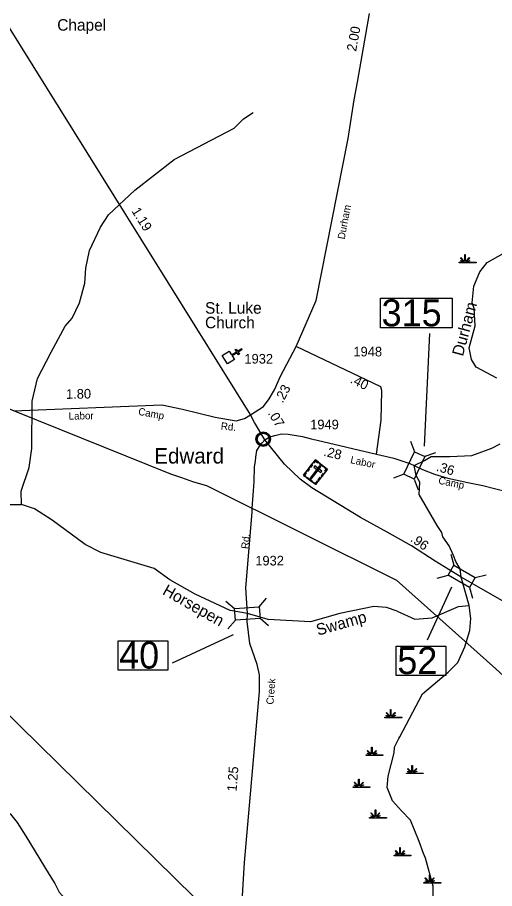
# Model space of a CAD drawing. Extents: x 2532689 to 2764727, y 536648 to 732970.
# Drawn here: x 2628999 to 2635202, y 574044 to 585362 of the extents above; entities that cross this region are included whole.
import ezdxf

# ---------------------------------------------------------------- set-up
doc = ezdxf.new("R2010")
doc.units = 0
for name, color, linetype in [('Exist Civil Demographics Community CELL', 7, 'Continuous'), ('Exist Civil Demographics Community Label', 7, 'Continuous'), ('Exist Cultural Cemetery CELL', 7, 'Continuous'), ('Exist Cultural Church CELL', 7, 'Continuous'), ('Exist Cultural Church Label', 7, 'Continuous'), ('Exist Hydrographic Creek Single Shore', 7, 'Continuous'), ('Exist Hydrographic Creek Single Shore Label', 7, 'Continuous'), ('Exist Hydrographic Swamp CELL', 7, 'Continuous'), ('Exist Hydrographic Swamp Label', 7, 'Continuous'), ('Exist Railroad Mainline', 7, 'Continuous'), ('Exist Road Primary NC Attributed', 7, 'Continuous'), ('Exist Road Primary NC Mileage Hundredths English Label', 7, 'Continuous'), ('Exist Road Primary NC Structure Standard Bridge CELL', 7, 'Continuous'), ('Exist Road Primary NC Structure Standard Bridge Number Label', 7, 'Continuous'), ('Exist Road Secondary Mileage Hundredths English Label', 7, 'Continuous'), ('Exist Road Secondary Structure Standard Bridge CELL', 7, 'Continuous'), ('Exist Road Secondary Structure Standard Bridge Number Label', 7, 'Continuous'), ('Exist Road Secondary Type 20 Attributed', 7, 'Continuous'), ('Exist Road Secondary Type 51 Attributed', 7, 'Continuous'), ('Exist Road Secondary Type 51 Label', 7, 'Continuous'), ('Exist Road Secondary Type 51 Number Label', 7, 'Continuous'), ('Exist Utilities Electrical Transmission Line', 7, 'Continuous')]:
    doc.layers.add(name, color=color, linetype=linetype)

msp = doc.modelspace()

# ---------------------------------------------------------------- linework, layer by layer
at = {"layer": 'Exist Civil Demographics Community CELL'}
msp.add_lwpolyline([(2632117, 579896), (2632118, 579901), (2632119, 579908), (2632122, 579915), (2632125, 579921), (2632129, 579926), (2632132, 579932), (2632136, 579936), (2632141, 579941), (2632146, 579945), (2632152, 579949), (2632157, 579952), (2632162, 579954), (2632167, 579956), (2632173, 579958), (2632177, 579959), (2632182, 579960), (2632186, 579961), (2632193, 579961), (2632197, 579961), (2632203, 579961), (2632208, 579960), (2632213, 579959), (2632218, 579958), (2632223, 579956), (2632229, 579953), (2632236, 579949), (2632241, 579946), (2632246, 579942), (2632249, 579939), (2632253, 579934), (2632257, 579929), (2632260, 579925), (2632263, 579920), (2632266, 579915), (2632268, 579910), (2632269, 579905), (2632271, 579900), (2632272, 579894), (2632272, 579889), (2632273, 579883), (2632272, 579878), (2632272, 579872), (2632271, 579866), (2632269, 579860), (2632267, 579854), (2632265, 579849), (2632262, 579843), (2632259, 579838), (2632255, 579833), (2632251, 579829), (2632246, 579824), (2632241, 579819), (2632236, 579816), (2632231, 579814), (2632225, 579810), (2632217, 579808), (2632211, 579806), (2632205, 579805), (2632200, 579804), (2632196, 579804), (2632190, 579804), (2632186, 579805), (2632180, 579805), (2632175, 579807), (2632170, 579808), (2632165, 579810), (2632160, 579812), (2632156, 579814), (2632149, 579818), (2632144, 579822), (2632139, 579827), (2632135, 579832), (2632131, 579836), (2632128, 579840), (2632124, 579847), (2632123, 579850), (2632121, 579854), (2632118, 579863), (2632117, 579870), (2632116, 579875), (2632116, 579881), (2632116, 579886), (2632116, 579892)], close=True, dxfattribs=at)
for radius in [94.3, 76.7]:
    msp.add_circle((2632194, 579883), radius, dxfattribs=at)
at = {"layer": 'Exist Cultural Cemetery CELL'}
for points in [[(2632872, 579615), (2633030, 579494), (2632875, 579292), (2632717, 579413)], [(2632846, 579581), (2632855, 579574), (2632874, 579599), (2632906, 579575), (2632913, 579583), (2632872, 579615)], [(2632760, 579468), (2632786, 579503), (2632795, 579496), (2632769, 579461)], [(2632800, 579522), (2632827, 579556), (2632836, 579549), (2632809, 579515)], [(2632941, 579525), (2632926, 579537), (2632803, 579376), (2632817, 579364)], [(2632863, 579536), (2632852, 579521), (2632945, 579450), (2632956, 579465)], [(2632931, 579570), (2632972, 579538), (2632965, 579529), (2632924, 579561)], [(2633004, 579460), (2632995, 579466), (2633014, 579492), (2632982, 579517), (2632989, 579525), (2633030, 579494)], [(2632743, 579393), (2632750, 579402), (2632733, 579415), (2632757, 579447), (2632749, 579454), (2632717, 579413)], [(2632770, 579387), (2632837, 579335), (2632830, 579326), (2632763, 579378)], [(2632910, 579356), (2632936, 579391), (2632945, 579384), (2632919, 579349)], [(2632950, 579408), (2632977, 579443), (2632986, 579436), (2632959, 579402)], [(2632849, 579312), (2632856, 579321), (2632873, 579308), (2632898, 579340), (2632907, 579333), (2632875, 579292)]]:
    msp.add_lwpolyline(points, close=True, dxfattribs=at)
at = {"layer": 'Exist Cultural Church CELL'}
msp.add_lwpolyline([(2631751, 581027), (2631781, 580979), (2631845, 581019), (2631828, 581046), (2631842, 581054), (2631859, 581027), (2631910, 581059), (2631918, 581045), (2631867, 581014), (2631884, 580986), (2631871, 580978), (2631854, 581005), (2631789, 580965), (2631820, 580916), (2631729, 580860), (2631660, 580970)], close=True, dxfattribs=at)
at = {"layer": 'Exist Hydrographic Creek Single Shore'}
msp.add_line((2633958, 575993), (2633971, 576017), dxfattribs=at)
for points in [[(2629053, 579032), (2629049, 579206), (2629151, 579515), (2629187, 579760), (2629191, 580377), (2629260, 580669), (2629436, 581014), (2629621, 581353), (2629711, 581455), (2629806, 581656), (2629876, 581909), (2629889, 582106), (2629934, 582334), (2630078, 582636), (2630183, 582798), (2630526, 583120), (2631035, 583515), (2631818, 583924), (2631940, 584044), (2632063, 584128)], [(2635232, 580677), (2634962, 580820), (2634901, 580920), (2634873, 581070), (2634950, 581355), (2634937, 581581), (2634910, 581656), (2634930, 581870), (2635010, 582057), (2635107, 582176), (2635313, 582296)], [(2634872, 577721), (2634767, 578089), (2634756, 578197), (2634697, 578292), (2634666, 578372), (2634613, 578498), (2634527, 578613), (2634518, 578672), (2634457, 578761), (2634223, 579162), (2634231, 579326), (2634183, 579410), (2634156, 579541), (2634292, 579604), (2634379, 579658), (2634621, 579657), (2634904, 579669), (2635168, 579768), (2635276, 579822)], [(2628877, 579035), (2629053, 579032)], [(2633936, 577650), (2633798, 577697), (2633631, 577710), (2633191, 577617), (2632810, 577509), (2632257, 577540), (2631989, 577616), (2631763, 577656), (2631310, 577869), (2630981, 578056), (2630778, 578202), (2630082, 578410), (2629880, 578514), (2629449, 578831), (2629220, 578976), (2629053, 579032)], [(2633936, 577650), (2634167, 577544), (2634392, 577560), (2634731, 577708), (2634872, 577721)], [(2633971, 576017), (2634264, 576573), (2634599, 576856), (2634722, 576982), (2634817, 577183), (2634879, 577396), (2634892, 577554), (2634872, 577721)], [(2633992, 575052), (2633875, 575182), (2633805, 575356), (2633818, 575505), (2633895, 575806), (2633902, 575882), (2633958, 575993)], [(2634066, 571584), (2634100, 571894), (2634124, 571961), (2634130, 572043), (2634242, 572655), (2634239, 573164), (2634403, 573683), (2634402, 574074), (2634302, 574441), (2634276, 574499), (2634223, 574654), (2634108, 574935), (2633992, 575052)]]:
    msp.add_lwpolyline(points, dxfattribs=at)
at = {"layer": 'Exist Hydrographic Swamp CELL'}
for points in [[(2634743, 582181), (2634796, 582181), (2634798, 582184), (2634760, 582199), (2634763, 582204), (2634800, 582189), (2634802, 582191), (2634758, 582236), (2634763, 582241), (2634808, 582196), (2634814, 582198), (2634814, 582281), (2634821, 582281), (2634821, 582198), (2634828, 582196), (2634873, 582241), (2634878, 582236), (2634834, 582191), (2634836, 582188), (2634877, 582206), (2634879, 582201), (2634838, 582184), (2634840, 582181), (2634961, 582181), (2634961, 582173), (2634743, 582173)], [(2633777, 576271), (2633830, 576271), (2633832, 576275), (2633793, 576290), (2633796, 576295), (2633834, 576279), (2633836, 576282), (2633791, 576326), (2633796, 576332), (2633842, 576286), (2633848, 576288), (2633848, 576372), (2633855, 576372), (2633855, 576288), (2633861, 576286), (2633907, 576332), (2633912, 576326), (2633867, 576282), (2633869, 576278), (2633910, 576297), (2633913, 576292), (2633872, 576274), (2633873, 576271), (2633994, 576271), (2633994, 576264), (2633777, 576264)], [(2633531, 575780), (2633584, 575780), (2633586, 575784), (2633548, 575798), (2633551, 575804), (2633588, 575788), (2633590, 575791), (2633546, 575835), (2633551, 575840), (2633596, 575795), (2633602, 575797), (2633602, 575880), (2633610, 575880), (2633610, 575797), (2633616, 575795), (2633661, 575840), (2633666, 575835), (2633622, 575791), (2633624, 575787), (2633665, 575806), (2633667, 575801), (2633626, 575783), (2633628, 575780), (2633749, 575780), (2633749, 575773), (2633531, 575773)], [(2634057, 575544), (2634109, 575544), (2634111, 575548), (2634073, 575562), (2634076, 575568), (2634114, 575552), (2634115, 575555), (2634071, 575599), (2634076, 575604), (2634121, 575559), (2634128, 575561), (2634128, 575644), (2634135, 575644), (2634135, 575561), (2634141, 575559), (2634187, 575604), (2634192, 575599), (2634147, 575555), (2634149, 575551), (2634190, 575570), (2634193, 575565), (2634152, 575547), (2634153, 575544), (2634274, 575544), (2634274, 575537), (2634057, 575537)], [(2633363, 575366), (2633416, 575366), (2633418, 575370), (2633379, 575384), (2633382, 575390), (2633420, 575374), (2633422, 575377), (2633377, 575421), (2633382, 575426), (2633428, 575381), (2633434, 575383), (2633434, 575466), (2633441, 575466), (2633441, 575383), (2633447, 575381), (2633493, 575426), (2633498, 575421), (2633453, 575377), (2633455, 575373), (2633496, 575392), (2633499, 575387), (2633458, 575369), (2633459, 575366), (2633580, 575366), (2633580, 575359), (2633363, 575359)], [(2633577, 574966), (2633630, 574966), (2633632, 574970), (2633594, 574985), (2633597, 574990), (2633635, 574974), (2633636, 574977), (2633592, 575022), (2633597, 575027), (2633642, 574981), (2633648, 574984), (2633648, 575067), (2633656, 575067), (2633656, 574984), (2633662, 574981), (2633707, 575027), (2633712, 575022), (2633668, 574977), (2633670, 574974), (2633711, 574992), (2633713, 574987), (2633672, 574969), (2633674, 574966), (2633795, 574966), (2633795, 574959), (2633577, 574959)], [(2633897, 574476), (2633949, 574477), (2633951, 574480), (2633913, 574495), (2633916, 574500), (2633954, 574484), (2633955, 574487), (2633911, 574532), (2633916, 574537), (2633961, 574492), (2633968, 574494), (2633968, 574577), (2633975, 574577), (2633975, 574494), (2633981, 574492), (2634026, 574537), (2634032, 574532), (2633987, 574487), (2633989, 574484), (2634030, 574502), (2634032, 574497), (2633992, 574479), (2633993, 574477), (2634114, 574476), (2634114, 574469), (2633897, 574469)], [(2634283, 574122), (2634336, 574122), (2634338, 574126), (2634300, 574141), (2634302, 574146), (2634340, 574130), (2634342, 574133), (2634297, 574178), (2634302, 574183), (2634348, 574137), (2634354, 574140), (2634354, 574223), (2634361, 574223), (2634361, 574140), (2634368, 574137), (2634413, 574183), (2634418, 574178), (2634374, 574133), (2634376, 574129), (2634417, 574148), (2634419, 574143), (2634378, 574125), (2634380, 574122), (2634501, 574122), (2634501, 574115), (2634283, 574115)]]:
    msp.add_lwpolyline(points, close=True, dxfattribs=at)
at = {"layer": 'Exist Railroad Mainline'}
msp.add_lwpolyline([(2623480, 582454), (2630987, 579432), (2631132, 579385), (2631273, 579334), (2631408, 579295), (2631458, 579280), (2633928, 578052), (2635217, 576901), (2636021, 576162), (2637199, 575112), (2638354, 574078), (2639181, 573315), (2639635, 572920), (2639933, 572574), (2640299, 572140), (2640552, 571834), (2640858, 571472), (2641178, 571089), (2641375, 570864)], dxfattribs=at)
at = {"layer": 'Exist Road Primary NC Attributed'}
for points in [[(2632030, 580200), (2632011, 580229), (2628852, 585297), (2628711, 585511)], [(2632217, 579876), (2632082, 580100), (2632030, 580200)], [(2634767, 578089), (2634431, 578299), (2634122, 578497), (2633807, 578675), (2633460, 578865), (2632827, 579249), (2632674, 579365), (2632472, 579557), (2632217, 579876)], [(2636385, 576981), (2636332, 577040), (2636292, 577091), (2636123, 577245), (2636002, 577340), (2635845, 577459), (2635712, 577543), (2635427, 577712), (2635084, 577907), (2634767, 578089)]]:
    msp.add_lwpolyline(points, dxfattribs=at)
at = {"layer": 'Exist Road Primary NC Structure Standard Bridge CELL'}
for p, q in [((2634635, 578389), (2634673, 578247)), ((2634455, 578079), (2634597, 578116)), ((2634951, 578084), (2635093, 578122)), ((2634877, 577957), (2634915, 577815))]:
    msp.add_line(p, q, dxfattribs=at)
msp.add_lwpolyline([(2634673, 578247), (2634951, 578085), (2634876, 577954), (2634597, 578116)], close=True, dxfattribs=at)
at = {"layer": 'Exist Road Primary NC Structure Standard Bridge Number Label'}
msp.add_lwpolyline([(2633924, 577194), (2634568, 577194), (2634568, 576811), (2633924, 576811)], close=True, dxfattribs=at)
at = {"layer": 'Exist Road Secondary Structure Standard Bridge CELL'}
for p, q in [((2634110, 579859), (2634160, 579720)), ((2634434, 579705), (2634296, 579656)), ((2634024, 579428), (2633886, 579378)), ((2634157, 579365), (2634207, 579226)), ((2632143, 577704), (2632239, 577815)), ((2631710, 577778), (2631821, 577682)), ((2631735, 577420), (2631832, 577531)), ((2632153, 577557), (2632264, 577460))]:
    msp.add_line(p, q, dxfattribs=at)
for points in [[(2634296, 579656), (2634158, 579364), (2634022, 579429), (2634160, 579720)], [(2631821, 577682), (2632142, 577704), (2632153, 577554), (2631832, 577531)]]:
    msp.add_lwpolyline(points, close=True, dxfattribs=at)
at = {"layer": 'Exist Road Secondary Structure Standard Bridge Number Label'}
for p, q in [((2634291, 579793), (2634361, 581256)), ((2634643, 577958), (2634326, 577271)), ((2631804, 577341), (2631010, 576971))]:
    msp.add_line(p, q, dxfattribs=at)
for points in [[(2633720, 581713), (2634649, 581713), (2634649, 581329), (2633720, 581329)], [(2630309, 577264), (2630953, 577264), (2630953, 576882), (2630309, 576882)]]:
    msp.add_lwpolyline(points, close=True, dxfattribs=at)
at = {"layer": 'Exist Road Secondary Type 20 Attributed'}
msp.add_lwpolyline([(2623328, 579406), (2623621, 579203), (2626257, 577371), (2627481, 576525), (2628189, 575549), (2628202, 575525), (2628238, 575506), (2628849, 575065), (2628909, 575009), (2628998, 574901), (2629109, 574726), (2629411, 574228), (2629484, 574108), (2629542, 573997), (2629659, 573868), (2629748, 573796), (2629776, 573778), (2630271, 573388), (2630327, 573347), (2631093, 572984), (2631620, 572762), (2631844, 572704)], dxfattribs=at)
at = {"layer": 'Exist Road Secondary Type 51 Attributed'}
for points in [[(2632622, 581086), (2632884, 581686), (2633298, 583791), (2633377, 584291), (2633418, 584523), (2633577, 585413)], [(2632030, 580200), (2632196, 580307), (2632273, 580408), (2632339, 580525), (2632421, 580701), (2632622, 581086)], [(2633665, 579686), (2633729, 580131), (2633738, 580517), (2633724, 580564), (2632622, 581086)], [(2628949, 580252), (2630875, 580330), (2631143, 580271), (2631569, 580168), (2631842, 580119), (2631952, 580150), (2632030, 580200)], [(2632217, 579876), (2632280, 579913), (2632364, 579937), (2632431, 579952), (2632520, 579950), (2632706, 579917), (2632817, 579887), (2632895, 579868), (2633665, 579686)], [(2632052, 578985), (2632066, 579211), (2632075, 579333), (2632082, 579525), (2632092, 579596), (2632097, 579648), (2632111, 579737), (2632149, 579797), (2632182, 579835), (2632217, 579876)], [(2633665, 579686), (2633894, 579638), (2634102, 579565), (2634156, 579541)], [(2634156, 579541), (2634265, 579490), (2634419, 579427), (2634592, 579377), (2634855, 579321), (2635050, 579283), (2635218, 579239), (2635360, 579204), (2635452, 579166)], [(2631989, 577616), (2631969, 577950), (2632049, 578934), (2632052, 578985)], [(2631844, 572704), (2631866, 572948), (2631950, 574385), (2632148, 576606), (2632148, 576823), (2632114, 576954), (2632021, 577229), (2631987, 577514), (2631989, 577616)]]:
    msp.add_lwpolyline(points, dxfattribs=at)
at = {"layer": 'Exist Utilities Electrical Transmission Line'}
msp.add_lwpolyline([(2634075, 571204), (2621698, 583357), (2619382, 585595), (2615435, 589477), (2604415, 595140), (2601574, 596933), (2600570, 597562), (2598554, 598788), (2596183, 600276)], dxfattribs=at)

# ---------------------------------------------------------------- texts
at = {"layer": 'Exist Civil Demographics Community Label'}
msp.add_text('Edward', height=200, dxfattribs=at).set_placement((2630778, 579566))
at = {"layer": 'Exist Cultural Church Label'}
for s, p in [('Chapel', (2629517, 585190)), ('St. Luke', (2631438, 581513)), ('Church', (2631438, 581323))]:
    msp.add_text(s, height=150, dxfattribs=at).set_placement(p)
at = {"layer": 'Exist Hydrographic Creek Single Shore Label'}
msp.add_text('Durham', height=150, rotation=74.8869, dxfattribs=at).set_placement((2634790, 580952))
at = {"layer": 'Exist Hydrographic Swamp Label'}
for s, rotation, p in [('Horsepen', 330.4004, (2630874, 577874)), ('Swamp', 15.7354, (2632907, 577329))]:
    msp.add_text(s, height=150, rotation=rotation, dxfattribs=at).set_placement(p)
at = {"layer": 'Exist Road Primary NC Mileage Hundredths English Label'}
for s, rotation, p in [('1.19', 301.9347, (2630478, 582847)), ('.07', 301.5583, (2632250, 580220)), ('.96', 324.4977, (2634098, 578565))]:
    msp.add_text(s, height=125, rotation=rotation, dxfattribs=at).set_placement(p)
at = {"layer": 'Exist Road Primary NC Structure Standard Bridge Number Label'}
msp.add_text('52', height=350, dxfattribs=at).set_placement((2633937, 576831))
at = {"layer": 'Exist Road Secondary Mileage Hundredths English Label'}
for s, rotation, p in [('2.00', 79.496, (2633401, 584914)), ('.40', 333.7655, (2633315, 580620)), ('1.80', 0.9844, (2629632, 580406)), ('.23', 61.9039, (2632446, 580344)), ('.28', 346.6981, (2632971, 579668)), ('.36', 343.8454, (2634435, 579474)), ('1.25', 85.4938, (2631847, 575302))]:
    msp.add_text(s, height=125, rotation=rotation, dxfattribs=at).set_placement(p)
at = {"layer": 'Exist Road Secondary Structure Standard Bridge Number Label'}
for s, p in [('315', (2633733, 581349)), ('40', (2630321, 576902))]:
    msp.add_text(s, height=350, dxfattribs=at).set_placement(p)
at = {"layer": 'Exist Road Secondary Type 51 Label'}
for s, rotation, p in [('Durham', 79.5533, (2633253, 582474)), ('Camp', 349.3009, (2630564, 580200)), ('Labor', 0.9844, (2629666, 580136)), ('Rd.', 354.6356, (2631640, 580008)), ('Labor', 347.7477, (2633321, 579573)), ('Camp', 347.9897, (2634465, 579305)), ('Rd.', 83.6631, (2632001, 578452)), ('Creek', 85.4938, (2632327, 576432))]:
    msp.add_text(s, height=95, rotation=rotation, dxfattribs=at).set_placement(p)
at = {"layer": 'Exist Road Secondary Type 51 Number Label'}
for s, p in [('1948', (2633367, 580958)), ('1932', (2631950, 580865)), ('1949', (2632805, 580011)), ('1932', (2632091, 578242))]:
    msp.add_text(s, height=125, dxfattribs=at).set_placement(p)

doc.saveas('drawing.dxf')
